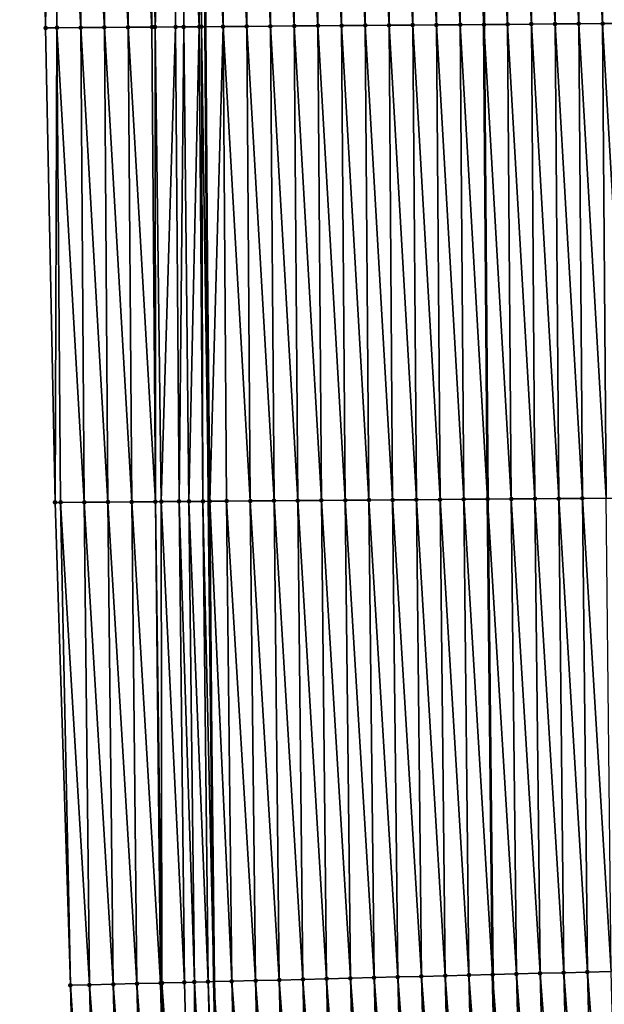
# Model space of a CAD drawing. Header units: feet. Extents: x 2010743 to 2022806, y 818705 to 837694.
# Tile 290 of 531: x 2011480 to 2011505, y 828173 to 828214. Entities that reach past the tile are written whole.
import ezdxf

# ---------------------------------------------------------------- set-up
doc = ezdxf.new("R2010")
doc.units = ezdxf.units.FT
doc.header["$MEASUREMENT"] = 0
for name, color, linetype, lineweight in [('EP_Travel Lane', 172, 'Continuous', 53), ('Road Shots', 141, 'Continuous', 100), ('STRIPING', 60, 'Continuous', 53)]:
    doc.layers.add(name, color=color, linetype=linetype, lineweight=lineweight)
doc.layers.add('I-77-MM17-21_NB-Surface-Border', color=7, linetype='Continuous')
doc.layers.add('I-77-MM17-21_NB-Surface-TIN', color=7, linetype='Continuous')

msp = doc.modelspace()

# ---------------------------------------------------------------- linework, layer by layer
at = {"layer": 'EP_Travel Lane'}
msp.add_polyline3d([(2011486.258, 828373.665, 312.894), (2011486.466, 828353.667, 312.74), (2011486.673, 828333.668, 312.577), (2011486.881, 828313.67, 312.427), (2011487.089, 828293.672, 312.254), (2011487.297, 828273.673, 312.113), (2011487.505, 828253.675, 311.976), (2011487.71, 828233.65, 311.845), (2011487.88, 828213.717, 311.699), (2011488.031, 828193.718, 311.549), (2011488.247, 828173.476, 311.418), (2011488.753, 828153.483, 311.251), (2011489.258, 828133.49, 311.109), (2011489.764, 828113.496, 310.961), (2011490.326, 828093.321, 310.815), (2011491.101, 828073.336, 310.672), (2011491.877, 828053.352, 310.552), (2011492.652, 828033.367, 310.412), (2011493.487, 828013.194, 310.299), (2011494.54, 827993.222, 310.143), (2011495.593, 827973.25, 310.003), (2011496.646, 827953.278, 309.945), (2011497.764, 827933.119, 309.843), (2011499.094, 827913.164, 309.702)], dxfattribs=at)
at = {"layer": 'I-77-MM17-21_NB-Surface-Border', "color": 3, "linetype": 'Continuous', "lineweight": -3}
msp.add_polyline3d([(2011494.249, 827912.84, 309.86), (2011492.863, 827932.791, 310), (2011491.32, 827952.996, 310.145), (2011490.004, 827972.954, 310.249), (2011488.719, 827992.914, 310.367), (2011487.565, 828012.88, 310.586), (2011486.41, 828033.124, 310.638), (2011485.592, 828053.107, 310.744), (2011484.858, 828073.093, 310.846), (2011484.23, 828093.084, 310.954), (2011483.551, 828113.338, 311.091), (2011483.185, 828133.335, 311.239), (2011482.681, 828153.328, 311.397), (2011482.208, 828173.322, 311.55), (2011481.556, 828193.668, 311.693), (2011481.158, 828213.666, 311.836), (2011480.845, 828233.565, 311.969), (2011480.511, 828253.601, 312.102), (2011480.273, 828273.599, 312.238), (2011480.151, 828293.599, 312.367), (2011480.067, 828313.599, 312.493), (2011480.24, 828333.601, 312.654), (2011480.279, 828353.602, 312.776), (2011480.971, 828373.61, 312.926)], dxfattribs=at)
at = {"layer": 'I-77-MM17-21_NB-Surface-TIN', "color": 128, "linetype": 'Continuous', "lineweight": -3}
for points in [[(2011498.637, 828213.8, 311.481), (2011498.453, 828233.784, 311.656), (2011497.453, 828233.771, 311.674)], [(2011498.453, 828233.784, 311.656), (2011499.637, 828213.807, 311.46), (2011499.453, 828233.796, 311.64)], [(2011498.637, 828213.8, 311.481), (2011499.637, 828213.807, 311.46), (2011498.453, 828233.784, 311.656)], [(2011500.637, 828213.815, 311.44), (2011500.453, 828233.809, 311.617), (2011499.453, 828233.796, 311.64)], [(2011500.637, 828213.815, 311.44), (2011499.453, 828233.796, 311.64), (2011499.637, 828213.807, 311.46)], [(2011501.637, 828213.823, 311.409), (2011501.453, 828233.821, 311.59), (2011500.453, 828233.809, 311.617)], [(2011500.637, 828213.815, 311.44), (2011501.637, 828213.823, 311.409), (2011500.453, 828233.809, 311.617)], [(2011502.637, 828213.831, 311.384), (2011502.453, 828233.834, 311.568), (2011501.453, 828233.821, 311.59)], [(2011501.637, 828213.823, 311.409), (2011502.637, 828213.831, 311.384), (2011501.453, 828233.821, 311.59)], [(2011503.637, 828213.838, 311.36), (2011503.453, 828233.846, 311.547), (2011502.453, 828233.834, 311.568)], [(2011502.637, 828213.831, 311.384), (2011503.637, 828213.838, 311.36), (2011502.453, 828233.834, 311.568)], [(2011504.637, 828213.846, 311.34), (2011504.453, 828233.859, 311.528), (2011503.453, 828233.846, 311.547)], [(2011503.637, 828213.838, 311.36), (2011504.637, 828213.846, 311.34), (2011503.453, 828233.846, 311.547)], [(2011505.637, 828213.854, 311.322), (2011505.453, 828233.871, 311.512), (2011504.453, 828233.859, 311.528)], [(2011504.637, 828213.846, 311.34), (2011505.637, 828213.854, 311.322), (2011504.453, 828233.859, 311.528)], [(2011481.158, 828213.666, 311.836), (2011481.454, 828233.572, 311.959), (2011480.845, 828233.565, 311.969)], [(2011481.158, 828213.666, 311.836), (2011481.638, 828213.669, 311.828), (2011481.454, 828233.572, 311.959)], [(2011482.638, 828213.677, 311.811), (2011482.454, 828233.585, 311.944), (2011481.454, 828233.572, 311.959)], [(2011481.638, 828213.669, 311.828), (2011482.638, 828213.677, 311.811), (2011481.454, 828233.572, 311.959)], [(2011483.638, 828213.684, 311.795), (2011483.454, 828233.597, 311.928), (2011482.454, 828233.585, 311.944)], [(2011482.638, 828213.677, 311.811), (2011483.638, 828213.684, 311.795), (2011482.454, 828233.585, 311.944)], [(2011484.638, 828213.692, 311.782), (2011484.454, 828233.609, 311.917), (2011483.454, 828233.597, 311.928)], [(2011483.638, 828213.684, 311.795), (2011484.638, 828213.692, 311.782), (2011483.454, 828233.597, 311.928)], [(2011485.638, 828213.7, 311.75), (2011485.454, 828233.622, 311.885), (2011484.454, 828233.609, 311.917)], [(2011484.638, 828213.692, 311.782), (2011485.638, 828213.7, 311.75), (2011484.454, 828233.609, 311.917)], [(2011485.638, 828213.7, 311.75), (2011485.458, 828233.622, 311.884), (2011485.454, 828233.622, 311.885)], [(2011485.772, 828213.701, 311.743), (2011486.454, 828233.634, 311.873), (2011485.458, 828233.622, 311.884)], [(2011485.638, 828213.7, 311.75), (2011485.772, 828213.701, 311.743), (2011485.458, 828233.622, 311.884)], [(2011485.772, 828213.701, 311.743), (2011486.638, 828213.708, 311.73), (2011486.454, 828233.634, 311.873)], [(2011486.638, 828213.708, 311.73), (2011486.777, 828233.638, 311.884), (2011486.454, 828233.634, 311.873)], [(2011486.638, 828213.708, 311.73), (2011486.982, 828213.71, 311.737), (2011486.777, 828233.638, 311.884)], [(2011487.638, 828213.715, 311.708), (2011487.454, 828233.647, 311.85), (2011486.777, 828233.638, 311.884)], [(2011486.982, 828213.71, 311.737), (2011487.638, 828213.715, 311.708), (2011486.777, 828233.638, 311.884)], [(2011487.729, 828213.716, 311.703), (2011487.71, 828233.65, 311.845), (2011487.454, 828233.647, 311.85)], [(2011487.638, 828213.715, 311.708), (2011487.729, 828213.716, 311.703), (2011487.454, 828233.647, 311.85)], [(2011488.638, 828213.723, 311.682), (2011488.454, 828233.659, 311.828), (2011487.71, 828233.65, 311.845)], [(2011488.638, 828213.723, 311.682), (2011487.71, 828233.65, 311.845), (2011487.88, 828213.717, 311.699)], [(2011487.729, 828213.716, 311.703), (2011487.88, 828213.717, 311.699), (2011487.71, 828233.65, 311.845)], [(2011489.638, 828213.731, 311.662), (2011489.454, 828233.672, 311.813), (2011488.454, 828233.659, 311.828)], [(2011488.638, 828213.723, 311.682), (2011489.638, 828213.731, 311.662), (2011488.454, 828233.659, 311.828)], [(2011490.638, 828213.738, 311.641), (2011490.454, 828233.684, 311.794), (2011489.454, 828233.672, 311.813)], [(2011489.638, 828213.731, 311.662), (2011490.638, 828213.738, 311.641), (2011489.454, 828233.672, 311.813)], [(2011491.638, 828213.746, 311.62), (2011491.454, 828233.697, 311.775), (2011490.454, 828233.684, 311.794)], [(2011490.638, 828213.738, 311.641), (2011491.638, 828213.746, 311.62), (2011490.454, 828233.684, 311.794)], [(2011492.637, 828213.754, 311.603), (2011492.454, 828233.709, 311.76), (2011491.454, 828233.697, 311.775)], [(2011491.638, 828213.746, 311.62), (2011492.637, 828213.754, 311.603), (2011491.454, 828233.697, 311.775)], [(2011493.637, 828213.761, 311.585), (2011493.453, 828233.722, 311.744), (2011492.454, 828233.709, 311.76)], [(2011492.637, 828213.754, 311.603), (2011493.637, 828213.761, 311.585), (2011492.454, 828233.709, 311.76)], [(2011494.637, 828213.769, 311.565), (2011494.453, 828233.734, 311.728), (2011493.453, 828233.722, 311.744)], [(2011493.637, 828213.761, 311.585), (2011494.637, 828213.769, 311.565), (2011493.453, 828233.722, 311.744)], [(2011495.637, 828213.777, 311.543), (2011495.453, 828233.746, 311.71), (2011494.453, 828233.734, 311.728)], [(2011494.637, 828213.769, 311.565), (2011495.637, 828213.777, 311.543), (2011494.453, 828233.734, 311.728)], [(2011496.637, 828213.784, 311.52), (2011496.453, 828233.759, 311.692), (2011495.453, 828233.746, 311.71)], [(2011495.637, 828213.777, 311.543), (2011496.637, 828213.784, 311.52), (2011495.453, 828233.746, 311.71)], [(2011497.637, 828213.792, 311.501), (2011497.453, 828233.771, 311.674), (2011496.453, 828233.759, 311.692)], [(2011496.637, 828213.784, 311.52), (2011497.637, 828213.792, 311.501), (2011496.453, 828233.759, 311.692)], [(2011497.637, 828213.792, 311.501), (2011498.637, 828213.8, 311.481), (2011497.453, 828233.771, 311.674)], [(2011481.556, 828193.668, 311.693), (2011481.638, 828213.669, 311.828), (2011481.158, 828213.666, 311.836)], [(2011481.556, 828193.668, 311.693), (2011481.788, 828193.67, 311.69), (2011481.638, 828213.669, 311.828)], [(2011482.788, 828193.678, 311.672), (2011482.638, 828213.677, 311.811), (2011481.638, 828213.669, 311.828)], [(2011481.788, 828193.67, 311.69), (2011482.788, 828193.678, 311.672), (2011481.638, 828213.669, 311.828)], [(2011483.788, 828193.686, 311.654), (2011483.638, 828213.684, 311.795), (2011482.638, 828213.677, 311.811)], [(2011482.788, 828193.678, 311.672), (2011483.788, 828193.686, 311.654), (2011482.638, 828213.677, 311.811)], [(2011484.788, 828193.693, 311.64), (2011484.638, 828213.692, 311.782), (2011483.638, 828213.684, 311.795)], [(2011483.788, 828193.686, 311.654), (2011484.788, 828193.693, 311.64), (2011483.638, 828213.684, 311.795)], [(2011485.788, 828193.701, 311.607), (2011485.638, 828213.7, 311.75), (2011484.638, 828213.692, 311.782)], [(2011484.788, 828193.693, 311.64), (2011485.788, 828193.701, 311.607), (2011484.638, 828213.692, 311.782)], [(2011485.788, 828193.701, 311.607), (2011485.772, 828213.701, 311.743), (2011485.638, 828213.7, 311.75)], [(2011486.038, 828193.703, 311.594), (2011486.638, 828213.708, 311.73), (2011485.772, 828213.701, 311.743)], [(2011485.788, 828193.701, 311.607), (2011486.038, 828193.703, 311.594), (2011485.772, 828213.701, 311.743)], [(2011486.038, 828193.703, 311.594), (2011486.788, 828193.709, 311.581), (2011486.638, 828213.708, 311.73)], [(2011486.788, 828193.709, 311.581), (2011486.982, 828213.71, 311.737), (2011486.638, 828213.708, 311.73)], [(2011486.788, 828193.709, 311.581), (2011487.2, 828193.712, 311.588), (2011486.982, 828213.71, 311.737)], [(2011487.2, 828193.712, 311.588), (2011487.638, 828213.715, 311.708), (2011486.982, 828213.71, 311.737)], [(2011487.2, 828193.712, 311.588), (2011487.788, 828193.716, 311.563), (2011487.638, 828213.715, 311.708)], [(2011487.788, 828193.716, 311.563), (2011487.729, 828213.716, 311.703), (2011487.638, 828213.715, 311.708)], [(2011487.729, 828213.716, 311.703), (2011488.031, 828193.718, 311.549), (2011487.88, 828213.717, 311.699)], [(2011487.788, 828193.716, 311.563), (2011488.031, 828193.718, 311.549), (2011487.729, 828213.716, 311.703)], [(2011488.078, 828193.719, 311.547), (2011488.638, 828213.723, 311.682), (2011487.88, 828213.717, 311.699)], [(2011488.078, 828193.719, 311.547), (2011487.88, 828213.717, 311.699), (2011488.031, 828193.718, 311.549)], [(2011488.078, 828193.719, 311.547), (2011488.788, 828193.724, 311.527), (2011488.638, 828213.723, 311.682)], [(2011489.788, 828193.732, 311.505), (2011489.638, 828213.731, 311.662), (2011488.638, 828213.723, 311.682)], [(2011488.788, 828193.724, 311.527), (2011489.788, 828193.732, 311.505), (2011488.638, 828213.723, 311.682)], [(2011490.788, 828193.74, 311.482), (2011490.638, 828213.738, 311.641), (2011489.638, 828213.731, 311.662)], [(2011489.788, 828193.732, 311.505), (2011490.788, 828193.74, 311.482), (2011489.638, 828213.731, 311.662)], [(2011491.788, 828193.747, 311.461), (2011491.638, 828213.746, 311.62), (2011490.638, 828213.738, 311.641)], [(2011490.788, 828193.74, 311.482), (2011491.788, 828193.747, 311.461), (2011490.638, 828213.738, 311.641)], [(2011492.788, 828193.755, 311.441), (2011492.637, 828213.754, 311.603), (2011491.638, 828213.746, 311.62)], [(2011491.788, 828193.747, 311.461), (2011492.788, 828193.755, 311.441), (2011491.638, 828213.746, 311.62)], [(2011493.788, 828193.763, 311.423), (2011493.637, 828213.761, 311.585), (2011492.637, 828213.754, 311.603)], [(2011492.788, 828193.755, 311.441), (2011493.788, 828193.763, 311.423), (2011492.637, 828213.754, 311.603)], [(2011494.788, 828193.77, 311.402), (2011494.637, 828213.769, 311.565), (2011493.637, 828213.761, 311.585)], [(2011493.788, 828193.763, 311.423), (2011494.788, 828193.77, 311.402), (2011493.637, 828213.761, 311.585)], [(2011495.788, 828193.778, 311.381), (2011495.637, 828213.777, 311.543), (2011494.637, 828213.769, 311.565)], [(2011494.788, 828193.77, 311.402), (2011495.788, 828193.778, 311.381), (2011494.637, 828213.769, 311.565)], [(2011496.788, 828193.786, 311.358), (2011496.637, 828213.784, 311.52), (2011495.637, 828213.777, 311.543)], [(2011495.788, 828193.778, 311.381), (2011496.788, 828193.786, 311.358), (2011495.637, 828213.777, 311.543)], [(2011497.788, 828193.793, 311.337), (2011497.637, 828213.792, 311.501), (2011496.637, 828213.784, 311.52)], [(2011496.788, 828193.786, 311.358), (2011497.788, 828193.793, 311.337), (2011496.637, 828213.784, 311.52)], [(2011498.788, 828193.801, 311.315), (2011498.637, 828213.8, 311.481), (2011497.637, 828213.792, 311.501)], [(2011497.788, 828193.793, 311.337), (2011498.788, 828193.801, 311.315), (2011497.637, 828213.792, 311.501)], [(2011498.637, 828213.8, 311.481), (2011499.788, 828193.809, 311.298), (2011499.637, 828213.807, 311.46)], [(2011498.788, 828193.801, 311.315), (2011499.788, 828193.809, 311.298), (2011498.637, 828213.8, 311.481)], [(2011500.788, 828193.816, 311.276), (2011500.637, 828213.815, 311.44), (2011499.637, 828213.807, 311.46)], [(2011500.788, 828193.816, 311.276), (2011499.637, 828213.807, 311.46), (2011499.788, 828193.809, 311.298)], [(2011501.788, 828193.824, 311.246), (2011501.637, 828213.823, 311.409), (2011500.637, 828213.815, 311.44)], [(2011500.788, 828193.816, 311.276), (2011501.788, 828193.824, 311.246), (2011500.637, 828213.815, 311.44)], [(2011502.788, 828193.832, 311.216), (2011502.637, 828213.831, 311.384), (2011501.637, 828213.823, 311.409)], [(2011501.788, 828193.824, 311.246), (2011502.788, 828193.832, 311.216), (2011501.637, 828213.823, 311.409)], [(2011503.788, 828193.84, 311.194), (2011503.637, 828213.838, 311.36), (2011502.637, 828213.831, 311.384)], [(2011502.788, 828193.832, 311.216), (2011503.788, 828193.84, 311.194), (2011502.637, 828213.831, 311.384)], [(2011504.787, 828193.847, 311.173), (2011504.637, 828213.846, 311.34), (2011503.637, 828213.838, 311.36)], [(2011503.788, 828193.84, 311.194), (2011504.787, 828193.847, 311.173), (2011503.637, 828213.838, 311.36)], [(2011505.787, 828193.855, 311.153), (2011505.637, 828213.854, 311.322), (2011504.637, 828213.846, 311.34)], [(2011504.787, 828193.847, 311.173), (2011505.787, 828193.855, 311.153), (2011504.637, 828213.846, 311.34)], [(2011482.208, 828173.322, 311.55), (2011481.788, 828193.67, 311.69), (2011481.556, 828193.668, 311.693)], [(2011483.01, 828173.342, 311.536), (2011482.788, 828193.678, 311.672), (2011481.788, 828193.67, 311.69)], [(2011482.208, 828173.322, 311.55), (2011483.01, 828173.342, 311.536), (2011481.788, 828193.67, 311.69)], [(2011484.01, 828173.367, 311.516), (2011483.788, 828193.686, 311.654), (2011482.788, 828193.678, 311.672)], [(2011483.01, 828173.342, 311.536), (2011484.01, 828173.367, 311.516), (2011482.788, 828193.678, 311.672)], [(2011485.009, 828173.393, 311.501), (2011484.788, 828193.693, 311.64), (2011483.788, 828193.686, 311.654)], [(2011484.01, 828173.367, 311.516), (2011485.009, 828173.393, 311.501), (2011483.788, 828193.686, 311.654)], [(2011486.009, 828173.418, 311.475), (2011485.788, 828193.701, 311.607), (2011484.788, 828193.693, 311.64)], [(2011485.009, 828173.393, 311.501), (2011486.009, 828173.418, 311.475), (2011484.788, 828193.693, 311.64)], [(2011486.066, 828173.42, 311.473), (2011486.038, 828193.703, 311.594), (2011485.788, 828193.701, 311.607)], [(2011486.009, 828173.418, 311.475), (2011486.066, 828173.42, 311.473), (2011485.788, 828193.701, 311.607)], [(2011487.009, 828173.444, 311.449), (2011486.788, 828193.709, 311.581), (2011486.038, 828193.703, 311.594)], [(2011486.066, 828173.42, 311.473), (2011487.009, 828173.444, 311.449), (2011486.038, 828193.703, 311.594)], [(2011487.436, 828173.455, 311.447), (2011487.2, 828193.712, 311.588), (2011486.788, 828193.709, 311.581)], [(2011487.009, 828173.444, 311.449), (2011487.436, 828173.455, 311.447), (2011486.788, 828193.709, 311.581)], [(2011488.008, 828173.469, 311.428), (2011487.788, 828193.716, 311.563), (2011487.2, 828193.712, 311.588)], [(2011487.436, 828173.455, 311.447), (2011488.008, 828173.469, 311.428), (2011487.2, 828193.712, 311.588)], [(2011487.788, 828193.716, 311.563), (2011488.247, 828173.476, 311.418), (2011488.031, 828193.718, 311.549)], [(2011488.008, 828173.469, 311.428), (2011488.247, 828173.476, 311.418), (2011487.788, 828193.716, 311.563)], [(2011488.078, 828193.719, 311.547), (2011488.031, 828193.718, 311.549), (2011488.247, 828173.476, 311.418)], [(2011489.008, 828173.495, 311.387), (2011488.788, 828193.724, 311.527), (2011488.078, 828193.719, 311.547)], [(2011489.008, 828173.495, 311.387), (2011488.078, 828193.719, 311.547), (2011488.247, 828173.476, 311.418)], [(2011490.008, 828173.521, 311.363), (2011489.788, 828193.732, 311.505), (2011488.788, 828193.724, 311.527)], [(2011489.008, 828173.495, 311.387), (2011490.008, 828173.521, 311.363), (2011488.788, 828193.724, 311.527)], [(2011491.007, 828173.546, 311.337), (2011490.788, 828193.74, 311.482), (2011489.788, 828193.732, 311.505)], [(2011490.008, 828173.521, 311.363), (2011491.007, 828173.546, 311.337), (2011489.788, 828193.732, 311.505)], [(2011492.007, 828173.572, 311.315), (2011491.788, 828193.747, 311.461), (2011490.788, 828193.74, 311.482)], [(2011491.007, 828173.546, 311.337), (2011492.007, 828173.572, 311.315), (2011490.788, 828193.74, 311.482)], [(2011493.007, 828173.597, 311.297), (2011492.788, 828193.755, 311.441), (2011491.788, 828193.747, 311.461)], [(2011492.007, 828173.572, 311.315), (2011493.007, 828173.597, 311.297), (2011491.788, 828193.747, 311.461)], [(2011494.006, 828173.622, 311.277), (2011493.788, 828193.763, 311.423), (2011492.788, 828193.755, 311.441)], [(2011493.007, 828173.597, 311.297), (2011494.006, 828173.622, 311.277), (2011492.788, 828193.755, 311.441)], [(2011495.006, 828173.648, 311.256), (2011494.788, 828193.77, 311.402), (2011493.788, 828193.763, 311.423)], [(2011494.006, 828173.622, 311.277), (2011495.006, 828173.648, 311.256), (2011493.788, 828193.763, 311.423)], [(2011496.006, 828173.673, 311.233), (2011495.788, 828193.778, 311.381), (2011494.788, 828193.77, 311.402)], [(2011495.006, 828173.648, 311.256), (2011496.006, 828173.673, 311.233), (2011494.788, 828193.77, 311.402)], [(2011497.005, 828173.699, 311.209), (2011496.788, 828193.786, 311.358), (2011495.788, 828193.778, 311.381)], [(2011496.006, 828173.673, 311.233), (2011497.005, 828173.699, 311.209), (2011495.788, 828193.778, 311.381)], [(2011498.005, 828173.724, 311.187), (2011497.788, 828193.793, 311.337), (2011496.788, 828193.786, 311.358)], [(2011497.005, 828173.699, 311.209), (2011498.005, 828173.724, 311.187), (2011496.788, 828193.786, 311.358)], [(2011499.005, 828173.75, 311.165), (2011498.788, 828193.801, 311.315), (2011497.788, 828193.793, 311.337)], [(2011498.005, 828173.724, 311.187), (2011499.005, 828173.75, 311.165), (2011497.788, 828193.793, 311.337)], [(2011498.788, 828193.801, 311.315), (2011500.005, 828173.775, 311.141), (2011499.788, 828193.809, 311.298)], [(2011499.005, 828173.75, 311.165), (2011500.005, 828173.775, 311.141), (2011498.788, 828193.801, 311.315)], [(2011501.004, 828173.801, 311.114), (2011500.788, 828193.816, 311.276), (2011499.788, 828193.809, 311.298)], [(2011501.004, 828173.801, 311.114), (2011499.788, 828193.809, 311.298), (2011500.005, 828173.775, 311.141)], [(2011502.004, 828173.827, 311.081), (2011501.788, 828193.824, 311.246), (2011500.788, 828193.816, 311.276)], [(2011501.004, 828173.801, 311.114), (2011502.004, 828173.827, 311.081), (2011500.788, 828193.816, 311.276)], [(2011503.003, 828173.852, 311.049), (2011502.788, 828193.832, 311.216), (2011501.788, 828193.824, 311.246)], [(2011502.004, 828173.827, 311.081), (2011503.003, 828173.852, 311.049), (2011501.788, 828193.824, 311.246)], [(2011504.003, 828173.878, 311.023), (2011503.788, 828193.84, 311.194), (2011502.788, 828193.832, 311.216)], [(2011503.003, 828173.852, 311.049), (2011504.003, 828173.878, 311.023), (2011502.788, 828193.832, 311.216)], [(2011505.003, 828173.903, 311), (2011504.787, 828193.847, 311.173), (2011503.788, 828193.84, 311.194)], [(2011504.003, 828173.878, 311.023), (2011505.003, 828173.903, 311), (2011503.788, 828193.84, 311.194)], [(2011494.512, 828153.63, 311.114), (2011494.006, 828173.622, 311.277), (2011493.007, 828173.597, 311.297)], [(2011495.512, 828153.655, 311.09), (2011495.006, 828173.648, 311.256), (2011494.006, 828173.622, 311.277)], [(2011494.512, 828153.63, 311.114), (2011495.512, 828153.655, 311.09), (2011494.006, 828173.622, 311.277)], [(2011496.512, 828153.681, 311.065), (2011496.006, 828173.673, 311.233), (2011495.006, 828173.648, 311.256)], [(2011495.512, 828153.655, 311.09), (2011496.512, 828153.681, 311.065), (2011495.006, 828173.648, 311.256)], [(2011497.511, 828153.706, 311.039), (2011497.005, 828173.699, 311.209), (2011496.006, 828173.673, 311.233)], [(2011496.512, 828153.681, 311.065), (2011497.511, 828153.706, 311.039), (2011496.006, 828173.673, 311.233)], [(2011498.511, 828153.732, 311.014), (2011498.005, 828173.724, 311.187), (2011497.005, 828173.699, 311.209)], [(2011497.511, 828153.706, 311.039), (2011498.511, 828153.732, 311.014), (2011497.005, 828173.699, 311.209)], [(2011499.511, 828153.757, 310.99), (2011499.005, 828173.75, 311.165), (2011498.005, 828173.724, 311.187)], [(2011498.511, 828153.732, 311.014), (2011499.511, 828153.757, 310.99), (2011498.005, 828173.724, 311.187)], [(2011499.005, 828173.75, 311.165), (2011500.51, 828153.783, 310.968), (2011500.005, 828173.775, 311.141)], [(2011499.511, 828153.757, 310.99), (2011500.51, 828153.783, 310.968), (2011499.005, 828173.75, 311.165)], [(2011501.51, 828153.808, 310.942), (2011501.004, 828173.801, 311.114), (2011500.005, 828173.775, 311.141)], [(2011501.51, 828153.808, 310.942), (2011500.005, 828173.775, 311.141), (2011500.51, 828153.783, 310.968)], [(2011502.51, 828153.834, 310.905), (2011502.004, 828173.827, 311.081), (2011501.004, 828173.801, 311.114)], [(2011501.51, 828153.808, 310.942), (2011502.51, 828153.834, 310.905), (2011501.004, 828173.801, 311.114)], [(2011503.509, 828153.859, 310.869), (2011503.003, 828173.852, 311.049), (2011502.004, 828173.827, 311.081)], [(2011502.51, 828153.834, 310.905), (2011503.509, 828153.859, 310.869), (2011502.004, 828173.827, 311.081)], [(2011504.509, 828153.885, 310.84), (2011504.003, 828173.878, 311.023), (2011503.003, 828173.852, 311.049)], [(2011503.509, 828153.859, 310.869), (2011504.509, 828153.885, 310.84), (2011503.003, 828173.852, 311.049)], [(2011505.509, 828153.91, 310.817), (2011505.003, 828173.903, 311), (2011504.003, 828173.878, 311.023)], [(2011504.509, 828153.885, 310.84), (2011505.509, 828153.91, 310.817), (2011504.003, 828173.878, 311.023)], [(2011483.516, 828153.349, 311.383), (2011483.01, 828173.342, 311.536), (2011482.208, 828173.322, 311.55)], [(2011482.681, 828153.328, 311.397), (2011483.516, 828153.349, 311.383), (2011482.208, 828173.322, 311.55)], [(2011484.515, 828153.374, 311.367), (2011484.01, 828173.367, 311.516), (2011483.01, 828173.342, 311.536)], [(2011483.516, 828153.349, 311.383), (2011484.515, 828153.374, 311.367), (2011483.01, 828173.342, 311.536)], [(2011485.515, 828153.4, 311.352), (2011485.009, 828173.393, 311.501), (2011484.01, 828173.367, 311.516)], [(2011484.515, 828153.374, 311.367), (2011485.515, 828153.4, 311.352), (2011484.01, 828173.367, 311.516)], [(2011486.515, 828153.425, 311.327), (2011486.009, 828173.418, 311.475), (2011485.009, 828173.393, 311.501)], [(2011485.515, 828153.4, 311.352), (2011486.515, 828153.425, 311.327), (2011485.009, 828173.393, 311.501)], [(2011486.515, 828153.425, 311.327), (2011486.066, 828173.42, 311.473), (2011486.009, 828173.418, 311.475)], [(2011487.514, 828153.451, 311.3), (2011487.009, 828173.444, 311.449), (2011486.066, 828173.42, 311.473)], [(2011486.515, 828153.425, 311.327), (2011487.514, 828153.451, 311.3), (2011486.066, 828173.42, 311.473)], [(2011487.514, 828153.451, 311.3), (2011487.436, 828173.455, 311.447), (2011487.009, 828173.444, 311.449)], [(2011488.514, 828153.477, 311.258), (2011488.008, 828173.469, 311.428), (2011487.436, 828173.455, 311.447)], [(2011487.514, 828153.451, 311.3), (2011488.514, 828153.477, 311.258), (2011487.436, 828173.455, 311.447)], [(2011488.008, 828173.469, 311.428), (2011488.753, 828153.483, 311.251), (2011488.247, 828173.476, 311.418)], [(2011488.514, 828153.477, 311.258), (2011488.753, 828153.483, 311.251), (2011488.008, 828173.469, 311.428)], [(2011489.514, 828153.502, 311.229), (2011489.008, 828173.495, 311.387), (2011488.247, 828173.476, 311.418)], [(2011489.514, 828153.502, 311.229), (2011488.247, 828173.476, 311.418), (2011488.753, 828153.483, 311.251)], [(2011490.514, 828153.528, 311.206), (2011490.008, 828173.521, 311.363), (2011489.008, 828173.495, 311.387)], [(2011489.514, 828153.502, 311.229), (2011490.514, 828153.528, 311.206), (2011489.008, 828173.495, 311.387)], [(2011491.513, 828153.553, 311.182), (2011491.007, 828173.546, 311.337), (2011490.008, 828173.521, 311.363)], [(2011490.514, 828153.528, 311.206), (2011491.513, 828153.553, 311.182), (2011490.008, 828173.521, 311.363)], [(2011492.513, 828153.579, 311.159), (2011492.007, 828173.572, 311.315), (2011491.007, 828173.546, 311.337)], [(2011491.513, 828153.553, 311.182), (2011492.513, 828153.579, 311.159), (2011491.007, 828173.546, 311.337)], [(2011493.513, 828153.604, 311.139), (2011493.007, 828173.597, 311.297), (2011492.007, 828173.572, 311.315)], [(2011492.513, 828153.579, 311.159), (2011493.513, 828153.604, 311.139), (2011492.007, 828173.572, 311.315)], [(2011493.513, 828153.604, 311.139), (2011494.512, 828153.63, 311.114), (2011493.007, 828173.597, 311.297)]]:
    msp.add_3dface(points, dxfattribs=at)
at = {"layer": 'Road Shots', "lineweight": 100}
for p in [(2011481.158, 828213.666, 311.836), (2011481.638, 828213.669, 311.828), (2011482.638, 828213.677, 311.811), (2011483.638, 828213.684, 311.795), (2011484.638, 828213.692, 311.782), (2011485.638, 828213.7, 311.75), (2011485.772, 828213.701, 311.743), (2011486.638, 828213.708, 311.73), (2011486.982, 828213.71, 311.737), (2011487.638, 828213.715, 311.708), (2011487.729, 828213.716, 311.703), (2011488.638, 828213.723, 311.682), (2011489.638, 828213.731, 311.662), (2011490.638, 828213.738, 311.641), (2011491.638, 828213.746, 311.62), (2011492.637, 828213.754, 311.603), (2011493.637, 828213.761, 311.585), (2011494.637, 828213.769, 311.565), (2011495.637, 828213.777, 311.543), (2011496.637, 828213.784, 311.52), (2011497.637, 828213.792, 311.501), (2011498.637, 828213.8, 311.481), (2011499.637, 828213.807, 311.46), (2011500.637, 828213.815, 311.44), (2011501.637, 828213.823, 311.409), (2011502.637, 828213.831, 311.384), (2011503.637, 828213.838, 311.36), (2011504.637, 828213.846, 311.34), (2011481.556, 828193.668, 311.693), (2011481.788, 828193.67, 311.69), (2011482.788, 828193.678, 311.672), (2011483.788, 828193.686, 311.654), (2011484.788, 828193.693, 311.64), (2011485.788, 828193.701, 311.607), (2011486.038, 828193.703, 311.594), (2011486.788, 828193.709, 311.581), (2011487.2, 828193.712, 311.588), (2011487.788, 828193.716, 311.563), (2011488.078, 828193.719, 311.547), (2011488.788, 828193.724, 311.527), (2011489.788, 828193.732, 311.505), (2011490.788, 828193.74, 311.482), (2011491.788, 828193.747, 311.461), (2011492.788, 828193.755, 311.441), (2011493.788, 828193.763, 311.423), (2011494.788, 828193.77, 311.402), (2011495.788, 828193.778, 311.381), (2011496.788, 828193.786, 311.358), (2011497.788, 828193.793, 311.337), (2011498.788, 828193.801, 311.315), (2011499.788, 828193.809, 311.298), (2011500.788, 828193.816, 311.276), (2011501.788, 828193.824, 311.246), (2011502.788, 828193.832, 311.216), (2011503.788, 828193.84, 311.194), (2011494.006, 828173.622, 311.277), (2011495.006, 828173.648, 311.256), (2011496.006, 828173.673, 311.233), (2011497.005, 828173.699, 311.209), (2011498.005, 828173.724, 311.187), (2011499.005, 828173.75, 311.165), (2011500.004, 828173.775, 311.141), (2011501.004, 828173.801, 311.114), (2011502.004, 828173.827, 311.081), (2011503.003, 828173.852, 311.049), (2011504.003, 828173.878, 311.023), (2011482.208, 828173.322, 311.55), (2011483.01, 828173.342, 311.536), (2011484.01, 828173.367, 311.516), (2011485.009, 828173.393, 311.501), (2011486.009, 828173.418, 311.475), (2011486.066, 828173.42, 311.473), (2011487.009, 828173.444, 311.449), (2011487.436, 828173.455, 311.447), (2011488.008, 828173.469, 311.428), (2011489.008, 828173.495, 311.387), (2011490.008, 828173.521, 311.363), (2011491.007, 828173.546, 311.337), (2011492.007, 828173.572, 311.315), (2011493.007, 828173.597, 311.297)]:
    msp.add_point(p, dxfattribs=at)
at = {"layer": 'STRIPING'}
msp.add_polyline3d([(2011497.97, 828373.787, 312.848), (2011498.178, 828353.789, 312.679), (2011498.386, 828333.791, 312.495), (2011498.594, 828313.793, 312.31), (2011498.801, 828293.795, 312.121), (2011499.009, 828273.796, 311.945), (2011499.217, 828253.798, 311.78), (2011499.453, 828233.796, 311.64), (2011499.637, 828213.807, 311.46), (2011499.788, 828193.809, 311.298), (2011500.005, 828173.775, 311.141), (2011500.51, 828153.783, 310.968), (2011501.016, 828133.79, 310.788), (2011501.522, 828113.797, 310.625), (2011502.079, 828093.779, 310.448), (2011502.853, 828073.794, 310.294), (2011503.627, 828053.81, 310.141), (2011504.401, 828033.826, 309.98), (2011505.231, 828013.816, 309.851), (2011506.284, 827993.844, 309.721), (2011507.337, 827973.872, 309.575), (2011508.39, 827953.9, 309.484), (2011509.5, 827933.903, 309.392), (2011510.83, 827913.948, 309.258)], dxfattribs=at)

doc.saveas('drawing.dxf')
